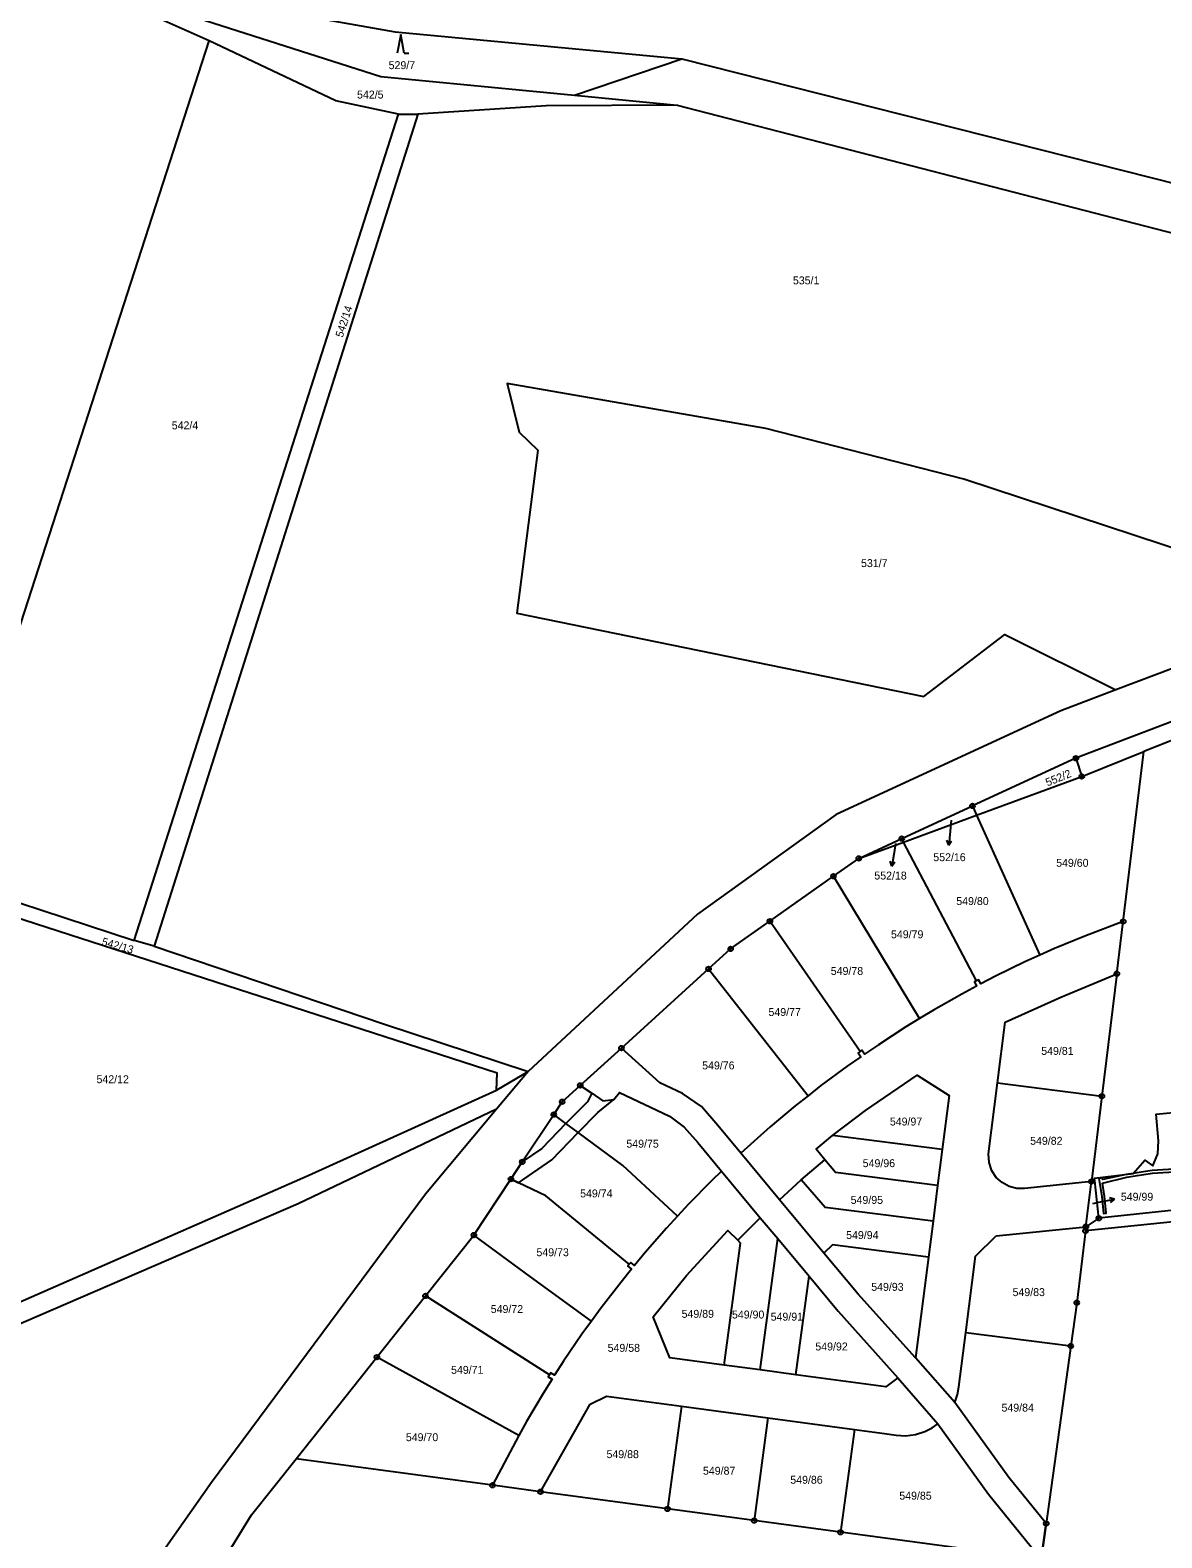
# Model space of a CAD drawing. Extents: x -680203 to -673936, y -1102717 to -1093650.
# Drawn here: x -679355.9 to -679112.8, y -1099087.2 to -1098763.5 of the extents above; entities that cross this region are included whole.
import ezdxf

# ---------------------------------------------------------------- set-up
doc = ezdxf.new("R2010")
doc.units = 0
for name, color, linetype in [('SOxx02xx_Koleje_param další_Popis10', 7, 'Continuous'), ('SOxx02xx_Staničení_Popis10', 7, 'Continuous'), ('SOxxxxxx_Koleje_hlavní_body_Popis10', 7, 'Continuous'), ('SOxxxxxx_Koleje_LN_parametry_Popis10', 7, 'Continuous'), ('SOxxxxxx_Osa_bod_P', 7, 'Continuous'), ('x_prac', 7, 'Continuous')]:
    doc.layers.add(name, color=color, linetype=linetype)

msp = doc.modelspace()

# ---------------------------------------------------------------- linework, layer by layer
at = {"layer": 'SOxx02xx_Koleje_param další_Popis10'}
for centre, radius in [((-679131.28, -1098919.82), 0.5), ((-679131.28, -1098919.82), 0.0303), ((-679130.04, -1098923.73), 0.5), ((-679130.04, -1098923.73), 0.0303), ((-679153.51, -1098930.07), 0.5), ((-679153.51, -1098930.07), 0.0303), ((-679168.7, -1098937.07), 0.5), ((-679168.7, -1098937.07), 0.0303), ((-679177.91, -1098941.32), 0.5), ((-679177.91, -1098941.32), 0.0303), ((-679183.34, -1098945.16), 0.5), ((-679183.34, -1098945.16), 0.0303), ((-679197, -1098954.8), 0.5), ((-679197, -1098954.8), 0.0303), ((-679121.11, -1098954.86), 0.5), ((-679121.11, -1098954.86), 0.0303), ((-679205.43, -1098960.75), 0.5), ((-679205.43, -1098960.75), 0.0303), ((-679210.17, -1098965.05), 0.5), ((-679210.17, -1098965.05), 0.0303), ((-679122.48, -1098966.07), 0.5), ((-679122.48, -1098966.07), 0.0303), ((-679228.91, -1098982.04), 0.5), ((-679228.91, -1098982.04), 0.0303), ((-679237.74, -1098990.05), 0.5), ((-679237.74, -1098990.05), 0.0303), ((-679241.62, -1098993.56), 0.5), ((-679241.62, -1098993.56), 0.0303), ((-679125.7, -1098992.36), 0.5), ((-679125.7, -1098992.36), 0.0303), ((-679243.44, -1098996.31), 0.5), ((-679243.44, -1098996.31), 0.0303), ((-679250.18, -1099006.48), 0.5), ((-679250.18, -1099006.48), 0.0303), ((-679252.61, -1099010.15), 0.5), ((-679252.61, -1099010.15), 0.0303), ((-679127.93, -1099010.67), 0.5), ((-679127.93, -1099010.67), 0.0303), ((-679129.12, -1099020.38), 0.5), ((-679129.12, -1099020.38), 0.0303), ((-679126.35, -1099018.55), 0.5), ((-679126.35, -1099018.55), 0.0303), ((-679260.58, -1099022.17), 0.5), ((-679260.58, -1099022.17), 0.0303), ((-679129.23, -1099021.29), 0.5), ((-679129.23, -1099021.29), 0.0303), ((-679270.98, -1099035.25), 0.5), ((-679270.98, -1099035.25), 0.0303), ((-679131.11, -1099036.69), 0.5), ((-679131.11, -1099036.69), 0.0303), ((-679132.39, -1099045.98), 0.5), ((-679132.39, -1099045.98), 0.0303), ((-679281.41, -1099048.38), 0.5), ((-679281.41, -1099048.38), 0.0303), ((-679256.59, -1099075.89), 0.5), ((-679256.59, -1099075.89), 0.0303), ((-679246.27, -1099077.28), 0.5), ((-679246.27, -1099077.28), 0.0303), ((-679218.98, -1099080.95), 0.5), ((-679218.98, -1099080.95), 0.0303), ((-679200.39, -1099083.45), 0.5), ((-679200.39, -1099083.45), 0.0303), ((-679137.66, -1099084.08), 0.5), ((-679137.66, -1099084.08), 0.0303), ((-679181.81, -1099085.95), 0.5), ((-679181.81, -1099085.95), 0.0303)]:
    msp.add_circle(centre, radius, dxfattribs=at)
at = {"layer": 'SOxx02xx_Staničení_Popis10'}
for p, q in [((-679158.09, -1098933.09), (-679158.31, -1098935.48)), ((-679158.31, -1098935.48), (-679158.57, -1098938.47)), ((-679170.04, -1098938.14), (-679170.35, -1098940.03)), ((-679158.57, -1098938.47), (-679158.98, -1098937.43)), ((-679158.57, -1098938.47), (-679157.98, -1098937.52)), ((-679170.82, -1098942.99), (-679171.16, -1098941.93)), ((-679170.35, -1098940.03), (-679170.82, -1098942.99)), ((-679170.82, -1098942.99), (-679170.17, -1098942.08)), ((-679127.65, -1099015.39), (-679125.97, -1099015.06)), ((-679125.97, -1099015.06), (-679123.02, -1099014.49)), ((-679123.02, -1099014.49), (-679124.1, -1099014.19)), ((-679123.02, -1099014.49), (-679123.91, -1099015.17))]:
    msp.add_line(p, q, dxfattribs=at)
at = {"layer": 'SOxxxxxx_Koleje_hlavní_body_Popis10'}
for p, q in [((-679276.3, -1098764.5), (-679277.05, -1098768.5)), ((-679275.55, -1098768.5), (-679276.3, -1098764.5)), ((-679275.55, -1098768.5), (-679274.55, -1098768.5))]:
    msp.add_line(p, q, dxfattribs=at)
at = {"layer": 'SOxxxxxx_Koleje_LN_parametry_Popis10'}
msp.add_lwpolyline([(-679250.18, -1099006.48), (-679252.61, -1099010.15), (-679250.98, -1099010.93), (-679243.86, -1099006.01), (-679238.17, -1099000.18), (-679233.99, -1098995.87), (-679230.53, -1098993.05), (-679229.29, -1098991.6), (-679218.6, -1098996.62), (-679215.42, -1098998.99), (-679212.46, -1099002.3), (-679207.37, -1099008.42), (-679199.06, -1099018.45), (-679195.33, -1099022.9), (-679188.59, -1099030.99), (-679182.35, -1099038.52), (-679169.55, -1099052.8), (-679160.91, -1099062.69), (-679150.04, -1099077.8), (-679138.72, -1099091.74), (-679137.66, -1099084.08), (-679145.7, -1099074.22), (-679157.32, -1099058.08), (-679165.7, -1099048.53), (-679178.06, -1099034.87), (-679185.4, -1099026.06), (-679194.92, -1099014.59), (-679203.26, -1099004.56), (-679208.18, -1098998.64), (-679211.66, -1098994.54), (-679215.77, -1098991.75), (-679220.61, -1098989.49), (-679228.91, -1098982.04), (-679237.74, -1098990.05), (-679235.22, -1098991.74), (-679236.21, -1098993.55), (-679240.8, -1098998.25), (-679245.96, -1099003.57)], close=True, dxfattribs=at)
msp.add_lwpolyline([(-679109.08, -1099007.96), (-679114.87, -1099008.28), (-679118.22, -1099008.78), (-679118.99, -1099008.97), (-679120.48, -1099009.14), (-679125.52, -1099010.25), (-679125.65, -1099009.9), (-679126.35, -1099010.02), (-679125.74, -1099013.86), (-679125.36, -1099017.56), (-679124.76, -1099017.48), (-679125.14, -1099013.8), (-679125.57, -1099011.04), (-679120.36, -1099009.73), (-679118.12, -1099009.38), (-679114.81, -1099008.88), (-679109.04, -1099008.56)], dxfattribs=at)
at = {"layer": 'x_prac'}
for p, q in [((-679375.5, -1098945.22), (-679317.4, -1098765.82)), ((-679238.96, -1098777.52), (-679215.95, -1098769.72)), ((-679238.96, -1098777.52), (-679216.92, -1098779.67)), ((-679216.92, -1098779.67), (-679045.52, -1098823.88)), ((-679333.55, -1098958.91), (-679276.75, -1098781.56)), ((-679272.64, -1098781.54), (-679329.24, -1098960.18)), ((-679276.75, -1098781.56), (-679272.64, -1098781.54)), ((-679079.78, -1098903.65), (-679116.66, -1098918.39)), ((-679122.69, -1098905.17), (-679134.51, -1098909.63)), ((-679131.28, -1098919.82), (-679153.51, -1098930.07)), ((-679131.28, -1098919.82), (-679130.04, -1098923.73)), ((-679130.04, -1098923.73), (-679116.66, -1098918.39)), ((-679121.11, -1098954.86), (-679116.66, -1098918.39)), ((-679152.63, -1098932.03), (-679130.04, -1098923.73)), ((-679168.7, -1098937.07), (-679153.51, -1098930.07)), ((-679168.33, -1098937.8), (-679152.63, -1098932.03)), ((-679153.51, -1098930.07), (-679152.63, -1098932.03)), ((-679152.63, -1098932.03), (-679139.06, -1098962.11)), ((-679177.91, -1098941.32), (-679168.7, -1098937.07)), ((-679177.91, -1098941.32), (-679168.33, -1098937.8)), ((-679168.7, -1098937.07), (-679168.33, -1098937.8)), ((-679152.62, -1098967.62), (-679168.33, -1098937.8)), ((-679183.34, -1098945.16), (-679177.91, -1098941.32)), ((-679375.5, -1098945.22), (-679333.55, -1098958.91)), ((-679197, -1098954.8), (-679183.34, -1098945.16)), ((-679164.85, -1098975.68), (-679183.34, -1098945.16)), ((-679177.65, -1098982.78), (-679197, -1098954.8)), ((-679121.11, -1098954.86), (-679129.39, -1098957.99)), ((-679122.48, -1098966.07), (-679121.11, -1098954.86)), ((-679329.24, -1098960.18), (-679333.55, -1098958.91)), ((-679228.91, -1098982.04), (-679210.17, -1098965.05)), ((-679210.17, -1098965.05), (-679188.81, -1098992.26)), ((-679134.51, -1098971.08), (-679122.48, -1098966.07)), ((-679122.48, -1098966.07), (-679125.7, -1098992.36)), ((-679237.74, -1098990.05), (-679228.91, -1098982.04)), ((-679255.71, -1098991.09), (-679248.95, -1098987.08)), ((-679248.95, -1098987.08), (-679255.69, -1098995.15)), ((-679241.62, -1098993.56), (-679237.74, -1098990.05)), ((-679148.11, -1098989.51), (-679125.7, -1098992.36)), ((-679243.44, -1098996.31), (-679241.62, -1098993.56)), ((-679125.7, -1098992.36), (-679127.93, -1099010.67)), ((-679240.8, -1098998.25), (-679243.44, -1098996.31)), ((-679160.01, -1099003.81), (-679183.53, -1099000.82)), ((-679160.01, -1099003.81), (-679160.99, -1099011.5)), ((-679190.27, -1099010.35), (-679185.18, -1099006.02)), ((-678998.37, -1099004.99), (-679126.35, -1099018.55)), ((-679260.58, -1099022.17), (-679252.61, -1099010.15)), ((-679250.98, -1099010.93), (-679252.61, -1099010.15)), ((-679127.93, -1099010.67), (-679142.33, -1099012.17)), ((-679129.12, -1099020.38), (-679127.93, -1099010.67)), ((-679127.93, -1099010.67), (-679127.21, -1099010.53)), ((-679126.35, -1099018.55), (-679127.21, -1099010.53)), ((-679160.99, -1099011.5), (-679161.97, -1099019.19)), ((-679161.97, -1099019.19), (-679162.95, -1099026.88)), ((-679148.4, -1099022.36), (-679129.12, -1099020.38)), ((-679129.12, -1099020.38), (-679129.23, -1099021.29)), ((-679126.35, -1099018.55), (-679129.12, -1099020.38)), ((-679270.98, -1099035.25), (-679260.58, -1099022.17)), ((-679248.44, -1099031.15), (-679260.58, -1099022.17)), ((-679199.12, -1099051.11), (-679195.33, -1099022.9)), ((-679195.33, -1099022.9), (-679188.59, -1099030.99)), ((-679235.33, -1099040.63), (-679248.44, -1099031.15)), ((-679191.44, -1099052.14), (-679188.59, -1099030.99)), ((-679281.41, -1099048.38), (-679270.98, -1099035.25)), ((-679244.36, -1099052.16), (-679270.98, -1099035.25)), ((-679154.93, -1099043.11), (-679132.39, -1099045.98)), ((-679132.39, -1099045.98), (-679137.66, -1099084.08)), ((-679298.77, -1099070.22), (-679281.41, -1099048.38)), ((-679250.95, -1099065.23), (-679281.41, -1099048.38)), ((-679199.12, -1099051.11), (-679206.8, -1099050.07)), ((-679191.44, -1099052.14), (-679199.12, -1099051.11)), ((-679246.27, -1099077.28), (-679235.64, -1099058.47)), ((-679216.02, -1099058.92), (-679218.98, -1099080.95)), ((-679216.02, -1099058.92), (-679197.44, -1099061.42)), ((-679197.44, -1099061.42), (-679200.39, -1099083.45)), ((-679197.44, -1099061.42), (-679178.85, -1099063.92)), ((-679250.95, -1099065.23), (-679256.59, -1099075.89)), ((-679178.85, -1099063.92), (-679181.81, -1099085.95)), ((-679256.59, -1099075.89), (-679298.77, -1099070.22)), ((-679137.66, -1099084.08), (-679145.7, -1099074.22)), ((-679246.27, -1099077.28), (-679256.59, -1099075.89)), ((-679218.98, -1099080.95), (-679246.27, -1099077.28)), ((-679150.04, -1099077.8), (-679138.72, -1099091.74)), ((-679200.39, -1099083.45), (-679218.98, -1099080.95)), ((-679181.81, -1099085.95), (-679200.39, -1099083.45)), ((-679137.66, -1099084.08), (-679138.72, -1099091.74)), ((-679138.72, -1099091.74), (-679181.81, -1099085.95))]:
    msp.add_line(p, q, dxfattribs=at)
for points in [[(-679356.08, -1098732.7), (-679358.69, -1098747.46), (-679329.82, -1098754.62), (-679277.52, -1098763.92), (-679215.95, -1098769.72)], [(-679359.57, -1098752.39), (-679330.34, -1098757.57), (-679280.56, -1098773.45), (-679238.96, -1098777.52)], [(-679317.4, -1098765.82), (-679336.1, -1098757.53), (-679356.78, -1098757.36)], [(-679276.75, -1098781.56), (-679290.21, -1098778.68), (-679317.4, -1098765.82)], [(-679215.95, -1098769.72), (-679056.09, -1098810.11), (-678961.44, -1098825.6)], [(-679216.92, -1098779.67), (-679245.05, -1098779.76), (-679272.64, -1098781.54)], [(-679078.55, -1098888.55), (-679106.46, -1098876.01), (-679155.37, -1098859.94), (-679197.88, -1098849.02), (-679253.43, -1098839.37), (-679250.89, -1098849.82), (-679246.83, -1098853.71), (-679251.38, -1098888.68), (-679163.92, -1098906.6), (-679146.57, -1098893.23), (-679122.69, -1098905.17)], [(-678849.84, -1098857.28), (-678863.16, -1098862.02), (-678874.9, -1098864.29), (-678897.76, -1098866.86), (-679015.26, -1098876.11), (-679031.07, -1098882.26), (-679049.51, -1098889.26), (-679080.89, -1098900.65), (-679131.28, -1098919.82)], [(-679078.55, -1098888.55), (-679084.54, -1098890.77), (-679122.69, -1098905.17)], [(-679134.51, -1098909.63), (-679182.8, -1098931.89), (-679212.54, -1098953.27), (-679248.95, -1098987.08)], [(-679255.71, -1098991.09), (-679255.61, -1098987.41), (-679362.05, -1098953.03)], [(-679210.17, -1098965.05), (-679205.43, -1098960.75), (-679197, -1098954.8)], [(-679129.39, -1098957.99), (-679135.86, -1098960.68), (-679139.06, -1098962.11)], [(-679329.24, -1098960.18), (-679280.02, -1098976.82), (-679248.95, -1098987.08)], [(-679139.06, -1098962.11), (-679142.24, -1098963.55), (-679148.53, -1098966.63), (-679151.72, -1098968.27), (-679152.18, -1098967.38), (-679152.62, -1098967.62)], [(-679152.62, -1098967.62), (-679153.07, -1098967.85), (-679152.6, -1098968.73), (-679155.75, -1098970.43), (-679161.85, -1098973.87), (-679164.85, -1098975.68)], [(-679148.11, -1098989.51), (-679146.45, -1098976.47), (-679134.51, -1098971.08)], [(-679164.85, -1098975.68), (-679167.84, -1098977.5), (-679173.71, -1098981.31), (-679176.68, -1098983.33), (-679177.24, -1098982.5), (-679177.65, -1098982.78)], [(-679188.81, -1098992.26), (-679191.55, -1098994.44), (-679196.93, -1098998.92), (-679203.26, -1099004.56), (-679208.18, -1098998.64), (-679211.66, -1098994.54), (-679215.77, -1098991.75), (-679220.61, -1098989.49), (-679228.91, -1098982.04)], [(-679177.65, -1098982.78), (-679178.06, -1098983.07), (-679177.49, -1098983.89), (-679180.41, -1098985.95), (-679186.06, -1098990.1), (-679188.81, -1098992.26)], [(-679183.53, -1099000.82), (-679176.48, -1098995.45), (-679165.4, -1098987.82), (-679158.53, -1098992.19), (-679160.01, -1099003.81)], [(-679395.36, -1099052.82), (-679296.16, -1099009.41), (-679255.71, -1098991.09)], [(-679237.74, -1098990.05), (-679235.22, -1098991.74), (-679232.85, -1098993.33), (-679230.53, -1098993.05), (-679229.29, -1098991.6), (-679218.6, -1098996.62), (-679215.42, -1098998.99), (-679212.46, -1099002.3), (-679207.37, -1099008.42), (-679209.55, -1099010.55), (-679214.47, -1099015.53), (-679216.85, -1099018.1)], [(-679142.33, -1099012.17), (-679144, -1099012.15), (-679145.65, -1099011.72), (-679147.15, -1099010.9), (-679148.38, -1099009.78), (-679149.32, -1099008.35), (-679149.92, -1099006.58), (-679150.04, -1099004.72), (-679148.11, -1098989.51)], [(-679255.69, -1098995.15), (-679298.29, -1099015.45), (-679397.68, -1099058.36)], [(-679255.69, -1098995.15), (-679270.94, -1099013.41), (-679316.91, -1099075.25), (-679346.88, -1099117.84), (-679359.78, -1099156.85)], [(-679252.61, -1099010.15), (-679250.18, -1099006.48), (-679243.44, -1098996.31)], [(-679127.21, -1099010.53), (-679127.27, -1099009.94), (-679118.99, -1099008.97), (-679116.47, -1099006.09), (-679114.75, -1099007.3), (-679113.69, -1099004.71), (-679113.53, -1099001.97), (-679114.07, -1098996.25), (-679108.1, -1098995.64)], [(-679216.85, -1099018.1), (-679228.58, -1099007.23), (-679238.17, -1099000.18), (-679240.8, -1098998.25)], [(-679185.18, -1099006.02), (-679187.09, -1099003.7), (-679183.53, -1099000.82)], [(-679160.99, -1099011.5), (-679182.92, -1099008.71), (-679185.18, -1099006.02)], [(-678998.37, -1099004.99), (-679093.62, -1099017.58), (-679129.23, -1099021.29)], [(-679185.4, -1099026.06), (-679194.92, -1099014.59), (-679190.27, -1099010.35)], [(-679161.97, -1099019.19), (-679185.11, -1099016.24), (-679190.27, -1099010.35)], [(-679227.2, -1099028.45), (-679245.16, -1099013.73), (-679250.98, -1099010.93)], [(-679216.85, -1099018.1), (-679219.22, -1099020.67), (-679223.81, -1099025.94), (-679226.11, -1099028.69), (-679226.89, -1099028.06), (-679227.2, -1099028.45)], [(-679203.86, -1099023.28), (-679199.06, -1099018.45), (-679195.33, -1099022.9)], [(-679206.8, -1099050.07), (-679218.49, -1099048.5), (-679222.07, -1099039.7), (-679214.88, -1099030.88), (-679206.01, -1099021.19), (-679203.86, -1099023.28)], [(-679206.8, -1099050.07), (-679203.29, -1099023.92), (-679203.86, -1099023.28)], [(-679154.93, -1099043.11), (-679152.84, -1099026.7), (-679148.4, -1099022.36)], [(-679129.23, -1099021.29), (-679131.11, -1099036.69), (-679132.39, -1099045.98)], [(-679162.95, -1099026.88), (-679183.59, -1099024.25), (-679185.4, -1099026.06)], [(-679162.95, -1099026.88), (-679165.7, -1099048.53), (-679178.06, -1099034.87), (-679185.4, -1099026.06)], [(-679227.2, -1099028.45), (-679227.52, -1099028.84), (-679226.75, -1099029.47), (-679228.98, -1099032.26), (-679233.27, -1099037.8), (-679235.33, -1099040.63)], [(-679188.59, -1099030.99), (-679182.35, -1099038.52), (-679169.55, -1099052.8), (-679172.08, -1099054.74), (-679191.44, -1099052.14)], [(-679235.33, -1099040.63), (-679237.37, -1099043.47), (-679241.3, -1099049.27), (-679243.24, -1099052.28), (-679244.09, -1099051.74), (-679244.36, -1099052.16)], [(-679145.7, -1099074.22), (-679157.32, -1099058.08), (-679156.73, -1099056.38), (-679156.41, -1099054.75), (-679154.93, -1099043.11)], [(-679244.36, -1099052.16), (-679244.62, -1099052.58), (-679243.78, -1099053.12), (-679245.67, -1099056.16), (-679249.25, -1099062.17), (-679250.95, -1099065.23)], [(-679235.64, -1099058.47), (-679232.09, -1099056.76), (-679216.02, -1099058.92)], [(-679178.85, -1099063.92), (-679172.41, -1099064.79), (-679169.92, -1099065.12), (-679167.85, -1099065.25), (-679165.76, -1099064.97), (-679163.74, -1099064.35), (-679162.17, -1099063.55), (-679160.91, -1099062.69), (-679150.04, -1099077.8)], [(-679320.47, -1099101.89), (-679308.31, -1099082.23), (-679298.77, -1099070.22)]]:
    msp.add_lwpolyline(points, dxfattribs=at)

# ---------------------------------------------------------------- texts
at = {"layer": 'SOxxxxxx_Osa_bod_P'}
for s, p in [('529/7', (-679278.89, -1098771.9)), ('542/5', (-679285.67, -1098778.21)), ('535/1', (-679192.06, -1098818.1)), ('542/4', (-679325.47, -1098849.22)), ('531/7', (-679177.43, -1098878.79)), ('552/16', (-679161.91, -1098941.91)), ('549/60', (-679135.52, -1098943.12)), ('552/18', (-679174.57, -1098945.85)), ('549/80', (-679156.97, -1098951.33)), ('549/79', (-679170.99, -1098958.46)), ('549/78', (-679183.93, -1098966.33)), ('549/77', (-679197.31, -1098975.15)), ('549/81', (-679138.73, -1098983.49)), ('549/76', (-679211.55, -1098986.61)), ('542/12', (-679341.63, -1098989.57)), ('549/97', (-679171.24, -1098998.65)), ('549/82', (-679141.11, -1099002.79)), ('549/75', (-679227.83, -1099003.41)), ('549/96', (-679177.07, -1099007.59)), ('549/74', (-679237.76, -1099014.08)), ('549/95', (-679179.66, -1099015.48)), ('549/99', (-679121.63, -1099014.79)), ('549/94', (-679180.63, -1099023.02)), ('549/73', (-679247.14, -1099026.71)), ('549/93', (-679175.24, -1099034.14)), ('549/83', (-679144.89, -1099035.27)), ('549/72', (-679256.96, -1099038.9)), ('549/89', (-679215.97, -1099039.93)), ('549/90', (-679205.15, -1099040.08)), ('549/91', (-679196.84, -1099040.54)), ('549/58', (-679231.86, -1099047.23)), ('549/92', (-679187.24, -1099046.94)), ('549/71', (-679265.48, -1099051.95)), ('549/84', (-679147.26, -1099060.07)), ('549/70', (-679275.19, -1099066.41)), ('549/88', (-679232.1, -1099070.05)), ('549/87', (-679211.38, -1099073.61)), ('549/86', (-679192.62, -1099075.55)), ('549/85', (-679169.21, -1099078.96))]:
    msp.add_text(s, height=1.7, dxfattribs=at).set_placement(p)
for s, rotation, p in [('542/14', 72, (-679288.76, -1098829.63)), ('552/2', 22, (-679137.38, -1098925.89)), ('542/13', 344, (-679340.65, -1098959.9))]:
    msp.add_text(s, height=1.7, rotation=rotation, dxfattribs=at).set_placement(p)

doc.saveas('drawing.dxf')
